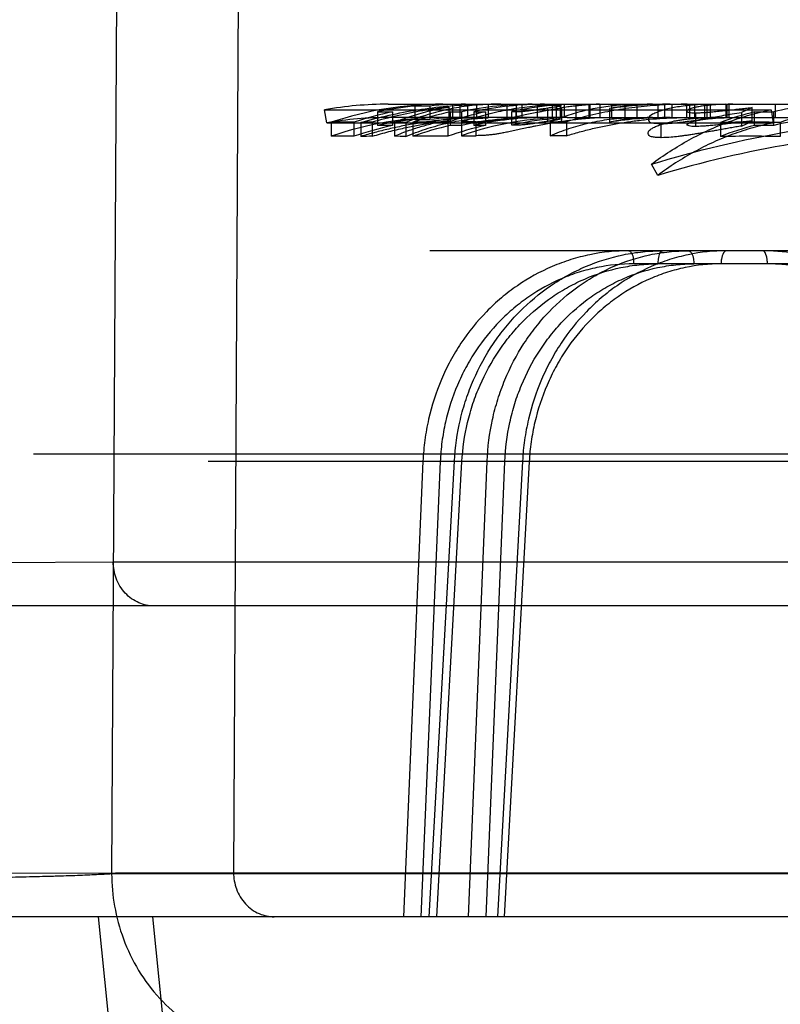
# Model space of a CAD drawing. Header units: millimetres. Extents: x 0 to 297, y 0 to 210.
# Tile 281 of 446: x 140.536 to 140.69, y 161.188 to 161.387. Entities that reach past the tile are written whole.
import ezdxf

# ---------------------------------------------------------------- set-up
doc = ezdxf.new("R2010")
doc.units = ezdxf.units.MM
doc.header["$LTSCALE"] = 16.335
doc.layers.add('INTFCLR_144815', color=7, linetype='CONTINUOUS')

msp = doc.modelspace()

# ---------------------------------------------------------------- linework, layer by layer
at = {"layer": 'INTFCLR_144815', "color": 9, "linetype": 'Continuous'}
for p, q in [((140.5588750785, 161.9152143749), (140.5549124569, 161.2142743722)), ((140.5832517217, 161.9152143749), (140.5796158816, 161.2145099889)), ((140.610952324, 161.3702885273), (140.7754535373, 161.3702885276)), ((140.6450714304, 161.3673297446), (140.6450714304, 161.3700391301)), ((140.6368114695, 161.3688117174), (140.6368114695, 161.3660551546)), ((140.6220186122, 161.3675885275), (140.610952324, 161.3675885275)), ((140.6307425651, 161.3675885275), (140.6266612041, 161.3675885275)), ((140.628783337, 161.3639152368), (140.628783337, 161.3667547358)), ((140.6401770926, 161.3675885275), (140.6338047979, 161.3675885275)), ((140.6472512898, 161.3675885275), (140.64264182, 161.3675885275)), ((140.649151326, 161.3675885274), (141.0199886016, 161.3675885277)), ((140.9673665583, 161.3405885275), (140.6193926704, 161.3405885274)), ((140.7055571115, 161.337935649), (140.6607110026, 161.337935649)), ((141.0491870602, 161.2993567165), (140.5390509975, 161.2993567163)), ((140.5744543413, 161.2979436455), (140.9893868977, 161.2979436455)), ((140.6180181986, 161.2979436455), (140.6140633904, 161.2055885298)), ((140.6215140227, 161.2978494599), (140.6175610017, 161.2055885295)), ((140.6215140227, 161.2978494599), (140.6180181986, 161.2979436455)), ((140.6192544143, 161.2055885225), (140.6243720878, 161.2979436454)), ((140.6207984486, 161.2055885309), (140.6259085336, 161.2978494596)), ((140.6259085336, 161.2978494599), (140.6241924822, 161.2979473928)), ((140.6259085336, 161.2978494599), (140.6241924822, 161.2979473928)), ((140.6272343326, 161.2055885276), (140.6310169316, 161.2979436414)), ((140.6308119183, 161.205588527), (140.6345932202, 161.2978494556)), ((140.6310169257, 161.2979436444), (140.6345932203, 161.2978494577)), ((140.6381899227, 161.2979436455), (140.6330947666, 161.2055885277)), ((140.639542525, 161.2978494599), (140.634455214, 161.2055885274)), ((140.639542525, 161.2978494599), (140.6380146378, 161.2979516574)), ((140.639542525, 161.2978494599), (140.6380146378, 161.2979516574)), ((140.5141158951, 161.277274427), (140.5552398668, 161.2775099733)), ((140.5552398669, 161.2775099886), (141.5214655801, 161.2775099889)), ((141.5186275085, 161.2685885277), (140.5034155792, 161.2685885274)), ((140.5796158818, 161.2145099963), (140.5137429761, 161.2142744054)), ((141.8680634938, 161.2142743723), (140.554912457, 161.2142743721)), ((140.5796158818, 161.2145099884), (141.8459102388, 161.2145099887)), ((141.8672649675, 161.205588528), (140.4486734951, 161.2055885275)), ((140.5521776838, 161.2055885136), (140.5541738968, 161.186180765)), ((140.565239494, 161.186180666), (140.5632323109, 161.2055885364))]:
    msp.add_line(p, q, dxfattribs=at)
at = {"layer": 'INTFCLR_144815', "color": 6, "linetype": 'Continuous'}
for p, q in [((140.6163739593, 161.3699303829), (140.6163739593, 161.3672168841)), ((140.6193791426, 161.3699281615), (140.6163739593, 161.3699281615)), ((140.6193791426, 161.3699281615), (140.6193791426, 161.3672145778)), ((140.6240242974, 161.3702885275), (140.6240242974, 161.3675885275)), ((140.625551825, 161.3675885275), (140.625551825, 161.3702885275)), ((140.6270294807, 161.3702885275), (140.6270294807, 161.3675885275)), ((140.6289001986, 161.370253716), (140.6301281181, 161.3702846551)), ((140.6289001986, 161.36755241), (140.6289001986, 161.370253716)), ((140.6312013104, 161.3702535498), (140.6312013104, 161.3675522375)), ((140.6350318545, 161.3702885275), (140.6350318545, 161.3675885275)), ((140.6368682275, 161.3702885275), (140.6368682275, 161.3675885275)), ((140.6380370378, 161.3702885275), (140.6380370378, 161.3675885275)), ((140.641256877, 161.3675885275), (140.641256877, 161.3702885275)), ((140.6450714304, 161.3700391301), (140.6442042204, 161.3700387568)), ((140.6442042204, 161.3700387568), (140.6442042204, 161.3673293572)), ((140.6458591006, 161.3675885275), (140.6458591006, 161.3702885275)), ((140.646665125, 161.3675885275), (140.646665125, 161.3702885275)), ((140.6489748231, 161.3702885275), (140.6489748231, 161.3675885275)), ((140.6516055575, 161.3702885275), (140.6516055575, 161.3675885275)), ((140.6518631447, 161.3702885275), (140.6518631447, 161.3675885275)), ((140.6538894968, 161.3702885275), (140.6538894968, 161.3675885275)), ((140.6562044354, 161.3702885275), (140.6562044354, 161.3675885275)), ((140.6588987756, 161.3702885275), (140.6588987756, 161.3675885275)), ((140.6613630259, 161.3702885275), (140.6613630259, 161.3675885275)), ((140.6657041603, 161.3675885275), (140.6657041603, 161.3702885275)), ((140.6669826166, 161.3702885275), (140.6669826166, 161.3675885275)), ((140.6684861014, 161.3675885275), (140.6684861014, 161.3702885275)), ((140.6715247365, 161.3675885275), (140.6715247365, 161.3702885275)), ((140.6720236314, 161.3702885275), (140.6720236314, 161.3675885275)), ((140.6730359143, 161.3702885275), (140.6730359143, 161.3675885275)), ((140.6750631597, 161.3702885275), (140.6750631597, 161.3675885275)), ((140.6755922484, 161.3702661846), (140.6767226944, 161.37028635)), ((140.6755922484, 161.3675653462), (140.6755922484, 161.3702661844)), ((140.676307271, 161.3675885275), (140.676307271, 161.3702885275)), ((140.6793787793, 161.3702715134), (140.6793787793, 161.3675708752)), ((140.6796902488, 161.3675885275), (140.6796902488, 161.3702885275)), ((140.6808251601, 161.3702885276), (140.679891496, 161.3702814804)), ((140.6799907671, 161.3702885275), (140.6799907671, 161.3675885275)), ((140.6893755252, 161.3702885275), (140.6893755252, 161.3675885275)), ((140.598551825, 161.3665126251), (140.5980868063, 161.3691722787)), ((140.5980868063, 161.3691722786), (140.6885819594, 161.3691722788)), ((140.6088094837, 161.3687580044), (140.6088094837, 161.3659993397)), ((140.6088094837, 161.3687580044), (140.611814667, 161.3687580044)), ((140.611814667, 161.3687377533), (140.611814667, 161.365978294)), ((140.6232590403, 161.3697102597), (140.6232590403, 161.3669883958)), ((140.6236179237, 161.3687633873), (140.6258761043, 161.3687633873)), ((140.6236179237, 161.3659942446), (140.6236179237, 161.3687531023)), ((140.6258761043, 161.3660049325), (140.6258761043, 161.3687633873)), ((140.6283403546, 161.3687615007), (140.6283403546, 161.3660029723)), ((140.6283403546, 161.3687615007), (140.6306586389, 161.3687615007)), ((140.6306586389, 161.3687491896), (140.6306586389, 161.3659901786)), ((140.6360472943, 161.3688096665), (140.6368114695, 161.3688117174)), ((140.6360472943, 161.3660530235), (140.6360472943, 161.3688096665)), ((140.6433112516, 161.3668226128), (140.6433112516, 161.369550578)), ((140.6460846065, 161.369548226), (140.6460846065, 161.3668201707)), ((140.6558462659, 161.3694088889), (140.6558462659, 161.3666754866)), ((140.6732567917, 161.3685564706), (140.6732567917, 161.3657898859)), ((140.6847537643, 161.3696121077), (140.6825728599, 161.3686373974)), ((140.6825728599, 161.3686373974), (140.6825728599, 161.3658739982)), ((140.6847537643, 161.3668864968), (140.6847537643, 161.3696121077)), ((140.6852229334, 161.368742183), (140.6891039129, 161.368742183)), ((140.6852229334, 161.3659706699), (140.6852229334, 161.3687304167)), ((140.6885819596, 161.3691722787), (140.6889846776, 161.3665126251)), ((140.6891039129, 161.3659828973), (140.6891039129, 161.368742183)), ((140.598551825, 161.3665126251), (140.6889846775, 161.3665126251)), ((140.5994161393, 161.3666420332), (140.5994161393, 161.3637978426)), ((140.6040183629, 161.3666291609), (140.6040183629, 161.3637844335)), ((140.6054425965, 161.3665906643), (140.6054425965, 161.3637443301)), ((140.607735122, 161.3666453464), (140.607735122, 161.3638012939)), ((140.611814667, 161.3659993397), (140.6088094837, 161.3659993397)), ((140.6122514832, 161.366640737), (140.6122514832, 161.3637964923)), ((140.6145440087, 161.3665769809), (140.6145440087, 161.3637300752)), ((140.6159847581, 161.3666379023), (140.6159847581, 161.3637935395)), ((140.6163739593, 161.3672145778), (140.6193791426, 161.3672145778)), ((140.6266612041, 161.3675885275), (140.6220186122, 161.3675885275)), ((140.6230254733, 161.3666317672), (140.6230254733, 161.363787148)), ((140.6258761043, 161.3660049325), (140.6236179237, 161.3660049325)), ((140.628783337, 161.3667547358), (140.6258382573, 161.3667241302)), ((140.6258382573, 161.3667241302), (140.6258382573, 161.3638833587)), ((140.6306586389, 161.3660029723), (140.6283403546, 161.3660029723)), ((140.6307425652, 161.3675885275), (140.6295132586, 161.3675724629)), ((140.6338047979, 161.3675885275), (140.6307425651, 161.3675885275)), ((140.64264182, 161.3675885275), (140.6401770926, 161.3675885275)), ((140.6438169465, 161.3667435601), (140.6471054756, 161.3667435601)), ((140.6438169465, 161.3667404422), (140.6438169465, 161.363900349)), ((140.6442042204, 161.3673293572), (140.6450714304, 161.3673297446)), ((140.6471054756, 161.3667435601), (140.6471054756, 161.3639035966)), ((140.6472512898, 161.3675885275), (140.649151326, 161.3675885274)), ((140.6663191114, 161.3635075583), (140.6663191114, 161.3663634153)), ((140.6772394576, 161.3675885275), (140.676179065, 161.3675789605)), ((140.6783367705, 161.3665969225), (140.6783367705, 161.3637508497)), ((140.6793787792, 161.3675708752), (140.6803684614, 161.3675867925)), ((140.6825728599, 161.3658739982), (140.6847537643, 161.3668864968)), ((140.6891039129, 161.3659828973), (140.6852229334, 161.3659828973)), ((140.6904347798, 161.3666020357), (140.6904347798, 161.3637561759)), ((140.6258382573, 161.3638833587), (140.628783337, 161.3639152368)), ((140.6471054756, 161.3639035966), (140.6438169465, 161.3639035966)), ((140.6656019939, 161.3558512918), (140.6643224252, 161.3581111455))]:
    msp.add_line(p, q, dxfattribs=at)
for centre, radius, start, end in [((140.610952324, 161.2955885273), 0.0747, 90.00000000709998, 99.9174520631), ((140.6220259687, 161.2983766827), 0.0719119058, 90.00586124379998, 108.3251317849), ((140.623547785, 161.2983795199), 0.07190960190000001, 95.7254500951, 101.8269211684), ((140.6266616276, 161.2984772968), 0.0718112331, 90.00033779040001, 95.8204568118), ((140.6401806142, 161.3021659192), 0.0681225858, 90.0029620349, 102.1212752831), ((140.6426500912, 161.3021200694), 0.068168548, 90.0069521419, 102.1174918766), ((140.6338051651, 161.2733522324), 0.0969362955, 90.00021712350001, 91.53923595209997), ((140.6499641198, 161.3041327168), 0.0661572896, 94.99470961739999, 102.1434321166), ((140.6680950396, 161.2845601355), 0.0857284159, 89.9946966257, 98.2144748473), ((140.6645695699, 161.3266007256), 0.0436879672, 90.018778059, 101.5178439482), ((140.7020700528, 161.314889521), 0.05539892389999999, 90.01207877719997, 103.5355706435), ((140.6267142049, 161.2981813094), 0.0721124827, 101.9240725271, 108.3444157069), ((140.6381045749, 161.3016451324), 0.0686537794, 102.1815604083, 108.7956335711), ((140.6451802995, 161.3015832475), 0.0687178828, 102.1998940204, 108.8082907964), ((140.6986202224, 161.3133115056), 0.0570152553, 103.5902750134, 110.8396632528), ((140.7107573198, 161.3131425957), 0.0571919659, 103.5878046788, 110.8142387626), ((140.610952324, 161.2955885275), 0.07200000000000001, 89.9999999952, 99.917452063), ((140.601486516, 161.284109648), 0.0825583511, 88.24261386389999, 91.43699918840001), ((140.622031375, 161.2982389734), 0.0693498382, 90.0105443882, 109.0324238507), ((140.6267103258, 161.2980943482), 0.06949899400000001, 102.3761709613, 109.0569442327), ((140.6096945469, 161.236406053), 0.1302540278, 90.86193885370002, 91.87066844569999), ((140.6235461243, 161.2982863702), 0.0693026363, 95.94020500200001, 102.2772148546), ((140.609785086, 161.2366978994), 0.1299662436, 87.90155381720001, 88.9126204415), ((140.6381300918, 161.301321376), 0.0662811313, 102.6473009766, 109.518562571), ((140.6193403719, 161.1774977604), 0.1891699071, 88.8837859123, 91.01640158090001), ((140.6266613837, 161.2983768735), 0.0692116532, 90.00014860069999, 96.0396676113), ((140.6451718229, 161.3013797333), 0.0662203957, 102.6599842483, 109.5381089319), ((140.6472904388, 161.3036551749), 0.0639342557, 90.0350845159, 109.6049724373), ((140.6401859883, 161.3018746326), 0.0657139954, 90.00775627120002, 102.5775098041), ((140.6426456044, 161.3019199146), 0.0656685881, 90.0033020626, 102.5821819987), ((140.6338035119, 161.2742682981), 0.0933202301, 89.99921051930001, 91.5978796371), ((140.6374930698, 160.9846306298), 0.3814251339, 90.10238665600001, 90.2171777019), ((140.6499585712, 161.3038520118), 0.0637376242, 95.17982136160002, 102.6067581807), ((140.6680867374, 161.2850750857), 0.0825133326, 89.9887250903, 98.53104809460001), ((140.664561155, 161.3255468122), 0.0420416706, 90.0080452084, 101.9636337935), ((140.6987052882, 161.3123586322), 0.0552814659, 104.1160248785, 111.6201397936), ((140.6846189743, 160.8146068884), 0.5520257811, 89.3963555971, 90.6520556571), ((140.7020879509, 161.3140325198), 0.0535563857, 90.031642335, 104.0304306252), ((140.6014866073, 161.284600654), 0.0792242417, 88.16869680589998, 91.49755394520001), ((140.6097018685, 161.2384812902), 0.1253354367, 90.8991144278, 91.9474565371), ((140.6097952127, 161.2394069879), 0.1244137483, 87.81252409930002, 88.8687498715), ((140.6193404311, 161.1823045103), 0.1815200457, 88.8367572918, 91.05925957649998), ((140.684618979, 160.8338295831), 0.529958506, 89.37121958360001, 90.67920877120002)]:
    msp.add_arc(centre, radius, start, end, dxfattribs=at)
for points, knots in [([(140.6054425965, 161.3665906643), (140.6073220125, 161.3671422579), (140.6111385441, 161.3681268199), (140.6169584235, 161.369230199), (140.6228931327, 161.3699635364), (140.6268858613, 161.3701991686), (140.6289001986, 161.370253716)], [0, 0, 0, 0, 0.2468535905, 0.4963282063, 0.7460399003, 1, 1, 1, 1]), ([(140.6312013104, 161.3702535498), (140.6297666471, 161.3701986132), (140.6268984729, 161.3699586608), (140.6226603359, 161.3692135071), (140.618524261, 161.3680975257), (140.6158526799, 161.367119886), (140.6145440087, 161.3665769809)], [0, 0, 0, 0, 0.2512492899, 0.5028732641, 0.7520580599, 1, 1, 1, 1]), ([(140.6258382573, 161.3667241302), (140.6272439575, 161.367203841), (140.6300390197, 161.3680552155), (140.6342906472, 161.3690506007), (140.6385619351, 161.3697613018), (140.6428915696, 161.3701922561), (140.6457960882, 161.3702885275), (140.6472512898, 161.3702885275)], [0, 0, 0, 0, 0.2043804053, 0.4016983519, 0.600459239, 0.7997611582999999, 1, 1, 1, 1]), ([(140.6433112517, 161.3695505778), (140.6437203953, 161.3696134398), (140.6444552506, 161.3697177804), (140.6452067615, 161.3698291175), (140.6465816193, 161.3700217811), (140.6454019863, 161.3700391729), (140.6450714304, 161.3700391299)], [0, 0, 0, 0, 0.3288987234, 0.54707477, 0.7373576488, 1, 1, 1, 1]), ([(140.6433112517, 161.3695505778), (140.6437203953, 161.3696134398), (140.6444552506, 161.3697177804), (140.6452067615, 161.3698291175), (140.6465816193, 161.3700217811), (140.6454019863, 161.3700391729), (140.6450714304, 161.3700391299)], [0, 0, 0, 0, 0.3288987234, 0.54707477, 0.7373576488, 1, 1, 1, 1]), ([(140.6438169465, 161.3667404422), (140.6449421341, 161.3672111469), (140.6472205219, 161.368063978), (140.6507022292, 161.3690623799), (140.6541922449, 161.3697684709), (140.6577049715, 161.3701934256), (140.6600525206, 161.3702885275), (140.6612407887, 161.3702885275)], [0, 0, 0, 0, 0.2044789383, 0.4073700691, 0.6066229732, 0.8007866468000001, 1, 1, 1, 1]), ([(140.6537656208, 161.3702885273), (140.6534644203, 161.3702885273), (140.6527742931, 161.3702593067), (140.6515869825, 161.3701871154), (140.6504181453, 161.3700866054), (140.6493267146, 161.3699734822), (140.6483770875, 161.3698643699), (140.6472865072, 161.3697231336), (140.6465081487, 161.3696124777), (140.6460846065, 161.3695482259)], [0, 0, 0, 0, 0.1170250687, 0.2682369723, 0.4621864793, 0.5727501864, 0.6945594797, 0.8335589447, 1, 1, 1, 1]), ([(140.6715773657, 161.3702885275), (140.6699074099, 161.3702885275), (140.6665746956, 161.3701930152), (140.6616029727, 161.3697608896), (140.6566876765, 161.369046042), (140.6518472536, 161.3680536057), (140.6486735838, 161.3672067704), (140.6471054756, 161.366739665)], [0, 0, 0, 0, 0.2019209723, 0.4028713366, 0.6030969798, 0.8021605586, 1, 1, 1, 1]), ([(140.6755922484, 161.3702661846), (140.674956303, 161.3702484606), (140.6737490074, 161.3701952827), (140.6719922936, 161.3700533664), (140.6703994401, 161.3698629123), (140.668961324, 161.369626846), (140.6676989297, 161.3693613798), (140.6665914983, 161.3690600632), (140.6656257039, 161.3687487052), (140.6647217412, 161.3683115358), (140.6636871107, 161.3679315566), (140.6636722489, 161.3665589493), (140.6650518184, 161.3664406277), (140.6658206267, 161.3663730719), (140.6663191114, 161.3663634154)], [0, 0, 0, 0, 0.1219486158, 0.2315847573, 0.3377699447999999, 0.42933413, 0.5109193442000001, 0.5847423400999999, 0.6498089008, 0.7035693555, 0.7818904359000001, 0.837555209, 0.9044299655, 1, 1, 1, 1]), ([(140.6643224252, 161.3581111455), (140.6734024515, 161.3609544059), (140.6917516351, 161.3652222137), (140.7197091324, 161.3686102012), (140.7475910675, 161.370092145), (140.7661745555, 161.3702808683), (140.7754535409, 161.3702885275)], [0, 0, 0, 0, 0.2535733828, 0.5032635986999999, 0.7518024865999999, 1, 1, 1, 1]), ([(140.6793787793, 161.3702715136), (140.6789291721, 161.3702605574), (140.678055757, 161.3702293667), (140.6767964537, 161.3701495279), (140.6756589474, 161.370044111), (140.67464261, 161.3699125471), (140.6737775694, 161.3697714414), (140.6729072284, 161.3695726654), (140.6722530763, 161.369410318), (140.6711407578, 161.3688490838), (140.6724379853, 161.3685161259), (140.6729123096, 161.3685619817), (140.6732567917, 161.3685564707)], [0, 0, 0, 0, 0.1362223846, 0.2647053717, 0.3820581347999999, 0.4824667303, 0.5741465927, 0.6503105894, 0.7431930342, 0.8172711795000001, 0.8956461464, 1, 1, 1, 1]), ([(140.6232590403, 161.3697102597), (140.6214968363, 161.3695155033), (140.6179884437, 161.3690276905), (140.6128057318, 161.368004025), (140.6094071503, 161.3671282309), (140.607735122, 161.3666453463)], [0, 0, 0, 0, 0.3357673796, 0.6704013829, 1, 1, 1, 1]), ([(140.6122514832, 161.366640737), (140.6134304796, 161.3671217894), (140.6158198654, 161.3679928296), (140.6194990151, 161.3690215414), (140.6219977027, 161.3695134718), (140.6232590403, 161.3697102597)], [0, 0, 0, 0, 0.3336166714, 0.6655352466, 1, 1, 1, 1]), ([(140.628783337, 161.3667547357), (140.6291564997, 161.3667584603), (140.6298769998, 161.3667697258), (140.6309097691, 161.3668319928), (140.6318536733, 161.3669185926), (140.6327286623, 161.3670275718), (140.6335956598, 161.3671654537), (140.6345187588, 161.3673341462), (140.635513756, 161.367528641), (140.636539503, 161.3677393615), (140.6376173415, 161.3679623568), (140.6387893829, 161.3682065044), (140.6400921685, 161.3684712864), (140.6412493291, 161.368700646), (140.6422069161, 161.3688841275), (140.6429420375, 161.3690208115), (140.6436818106, 161.3691537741), (140.644442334, 161.3692855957), (140.6452451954, 161.3694185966), (140.6457974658, 161.3695051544), (140.6460846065, 161.3695482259)], [0, 0, 0, 0, 0.0637892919, 0.1231448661, 0.1768068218, 0.2257901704, 0.273835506, 0.3268473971, 0.386185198, 0.4471298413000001, 0.5058425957, 0.5743262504, 0.6517714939, 0.7330847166, 0.7759705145, 0.8184324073, 0.8608946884, 0.9044482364, 0.9503688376, 1, 1, 1, 1]), ([(140.6368114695, 161.3688117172), (140.6370759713, 161.3688139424), (140.6376501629, 161.36881907), (140.6385236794, 161.3688690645), (140.6393898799, 161.3689701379), (140.6402511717, 161.3690885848), (140.6411297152, 161.3692190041), (140.6421646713, 161.3693751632), (140.6428953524, 161.3694886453), (140.6433112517, 161.3695505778)], [0, 0, 0, 0, 0.1211685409, 0.2630132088, 0.4005322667, 0.5205339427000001, 0.6612767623, 0.8073820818, 1, 1, 1, 1]), ([(140.6643224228, 161.3581111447), (140.6655402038, 161.3590305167), (140.668026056, 161.3607741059), (140.6719179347, 161.3631001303), (140.6759346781, 161.3651155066), (140.6800592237, 161.3668142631), (140.6842754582, 161.3681875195), (140.6871405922, 161.3688812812), (140.6885819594, 161.3691722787)], [0, 0, 0, 0, 0.170292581, 0.3385298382, 0.5055802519, 0.6713829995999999, 0.835891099, 1, 1, 1, 1]), ([(140.6663191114, 161.3663634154), (140.6667327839, 161.3663675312), (140.6675853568, 161.3663884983), (140.668937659, 161.3665005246), (140.6703958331, 161.3666677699), (140.672001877, 161.3668881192), (140.6737220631, 161.3671530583), (140.6755042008, 161.3674438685), (140.677274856, 161.3677424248), (140.6789976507, 161.3680395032), (140.6807606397, 161.3683393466), (140.6819504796, 161.3685379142), (140.6825728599, 161.3686373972)], [0, 0, 0, 0, 0.0755558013, 0.1556862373, 0.2477301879, 0.3436001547, 0.4517372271, 0.5655971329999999, 0.6733879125, 0.7796888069, 0.8848871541, 1, 1, 1, 1]), ([(140.6732567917, 161.3685564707), (140.6735083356, 161.3685596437), (140.6740316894, 161.3685663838), (140.6749004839, 161.3686093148), (140.6759021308, 161.3686820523), (140.677079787, 161.3687881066), (140.6783703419, 161.3689205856), (140.6797390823, 161.3690701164), (140.6810987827, 161.3692225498), (140.6824092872, 161.3693667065), (140.683619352, 161.3694973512), (140.6843911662, 161.3695764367), (140.6847537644, 161.3696121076)], [0, 0, 0, 0, 0.0653451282, 0.1359387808, 0.2259090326, 0.326200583, 0.4430670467, 0.5628946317, 0.6838529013, 0.7984691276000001, 0.9053584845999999, 1, 1, 1, 1]), ([(140.6289001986, 161.36755241), (140.6278854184, 161.3675238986), (140.6258618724, 161.3674332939), (140.6228413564, 161.3671966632), (140.6198477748, 161.366860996), (140.6168860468, 161.36642793), (140.6139607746, 161.3658993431), (140.6110762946, 161.3652773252), (140.6082367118, 161.3645641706), (140.6063681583, 161.3640273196), (140.6054425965, 161.3637443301)], [0, 0, 0, 0, 0.1277755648, 0.2548923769, 0.3812739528, 0.5068516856, 0.6315633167, 0.7553553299, 0.8781807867, 1, 1, 1, 1]), ([(140.607735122, 161.3638012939), (140.6088594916, 161.3641395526), (140.6110129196, 161.364740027), (140.614118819, 161.3654798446), (140.6170681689, 161.3660769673), (140.6200804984, 161.3665853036), (140.622159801, 161.3668622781), (140.6232590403, 161.3669883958)], [0, 0, 0, 0, 0.2219874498, 0.4225263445, 0.6035161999, 0.7908117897, 1, 1, 1, 1]), ([(140.6232590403, 161.3669883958), (140.6222964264, 161.3668324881), (140.6204868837, 161.3664808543), (140.6177984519, 161.3657923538), (140.6150770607, 161.3649277), (140.6132225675, 161.364209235), (140.6122514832, 161.3637964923)], [0, 0, 0, 0, 0.2546734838, 0.4810436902, 0.7244331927, 1, 1, 1, 1]), ([(140.6145440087, 161.3637300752), (140.6151983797, 161.3640128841), (140.6165199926, 161.3645498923), (140.6185369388, 161.3652662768), (140.6205859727, 161.3658911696), (140.6226641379, 161.3664222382), (140.624768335, 161.3668573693), (140.6268952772, 161.3671946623), (140.6290414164, 161.3674324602), (140.6304802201, 161.3675235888), (140.6312013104, 161.3675522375)], [0, 0, 0, 0, 0.1244380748, 0.2489212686, 0.3735057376, 0.498249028, 0.6232103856, 0.7484501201, 0.8740275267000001, 1, 1, 1, 1]), ([(140.6460846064, 161.3668201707), (140.6457923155, 161.3667746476), (140.6452334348, 161.3666836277), (140.6444278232, 161.366544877), (140.6434501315, 161.3663687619), (140.6422728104, 161.3661451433), (140.6411000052, 161.3659094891), (140.6401464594, 161.3657119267), (140.6392245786, 161.3655178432), (140.6381462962, 161.3652878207), (140.6369084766, 161.3650191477), (140.6357567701, 161.3647717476), (140.6347036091, 161.3645554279), (140.6337843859, 161.3643776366), (140.6329551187, 161.364234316), (140.6321423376, 161.3641213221), (140.6312856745, 161.3640276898), (140.6301578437, 161.3639423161), (140.6293126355, 161.3639207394), (140.628783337, 161.3639152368)], [0, 0, 0, 0, 0.0505072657, 0.0966776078, 0.1395736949, 0.2201232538, 0.3012817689, 0.3438173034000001, 0.3863886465, 0.4621335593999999, 0.5320646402, 0.6026547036, 0.6632600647, 0.7156314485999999, 0.7625069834, 0.8069287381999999, 0.8557169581, 0.9096229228, 1, 1, 1, 1]), ([(140.6433112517, 161.3668226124), (140.6429817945, 161.3667716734), (140.6423447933, 161.366669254), (140.6413974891, 161.3665200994), (140.6405107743, 161.3663822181), (140.6396252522, 161.3662520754), (140.6387508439, 161.3661382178), (140.6377994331, 161.3660652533), (140.6371551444, 161.3660581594), (140.6368114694, 161.3660551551)], [0, 0, 0, 0, 0.1526230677, 0.2953724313, 0.4390357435, 0.5634488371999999, 0.7051378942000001, 0.8426539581, 1, 1, 1, 1]), ([(140.6450714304, 161.367329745), (140.6453365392, 161.3673297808), (140.6463486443, 161.3673824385), (140.6448510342, 161.3670198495), (140.6441946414, 161.3669675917), (140.6435646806, 161.3668630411), (140.6433112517, 161.3668226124)], [0, 0, 0, 0, 0.2337638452, 0.4721483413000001, 0.7737095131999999, 1, 1, 1, 1]), ([(140.6450714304, 161.367329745), (140.6453365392, 161.3673297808), (140.6463486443, 161.3673824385), (140.6448510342, 161.3670198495), (140.6441946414, 161.3669675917), (140.6435646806, 161.3668630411), (140.6433112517, 161.3668226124)], [0, 0, 0, 0, 0.2337638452, 0.4721483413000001, 0.7737095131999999, 1, 1, 1, 1]), ([(140.6438169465, 161.363900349), (140.6444317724, 161.3641682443), (140.6456706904, 161.3646768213), (140.6475576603, 161.3653553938), (140.649466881, 161.3659470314), (140.6513958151, 161.3664502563), (140.6533418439, 161.3668638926), (140.6553022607, 161.3671868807), (140.6572743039, 161.3674183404), (140.6592550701, 161.3675575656), (140.6605787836, 161.3675885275), (140.6612407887, 161.3675885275)], [0, 0, 0, 0, 0.1121796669, 0.2239292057, 0.3353131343, 0.44640052, 0.5572635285, 0.6679773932, 0.7786192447, 0.8892672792, 1, 1, 1, 1]), ([(140.6460846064, 161.3668201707), (140.6465235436, 161.3668893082), (140.6473291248, 161.3670079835), (140.6484560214, 161.3671585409), (140.6494317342, 161.3672735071), (140.6503038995, 161.3673659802), (140.6512864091, 161.3674566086), (140.6524312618, 161.367539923), (140.6533142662, 161.3675885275), (140.6537656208, 161.3675885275)], [0, 0, 0, 0, 0.1725738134, 0.3162263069, 0.4415337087, 0.5541236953, 0.6568480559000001, 0.8247053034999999, 1, 1, 1, 1]), ([(140.6471054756, 161.3638995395), (140.6479726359, 161.364168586), (140.6497194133, 161.364679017), (140.6523688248, 161.3653571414), (140.6550493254, 161.365948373), (140.6577573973, 161.3664512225), (140.660489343, 161.3668645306), (140.6632413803, 161.3671872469), (140.6660096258, 161.3674185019), (140.6687900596, 161.3675575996), (140.6706477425, 161.3675885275), (140.6715773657, 161.3675885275)], [0, 0, 0, 0, 0.1096509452, 0.2197304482, 0.330222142, 0.4410909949, 0.5523103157, 0.6638488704, 0.7756673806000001, 0.8877302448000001, 1, 1, 1, 1]), ([(140.6663191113, 161.3635075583), (140.6659792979, 161.3635144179), (140.6653827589, 161.3635193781), (140.6645671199, 161.3636556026), (140.6637144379, 161.3638154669), (140.663569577, 161.3648208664), (140.6642791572, 161.3652785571), (140.6649493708, 161.365688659), (140.6657829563, 161.3660379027), (140.6667845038, 161.3663772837), (140.6679809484, 161.3666941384), (140.6690878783, 161.3669222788), (140.6700691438, 161.367088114), (140.6708816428, 161.3672055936), (140.671743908, 161.367309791), (140.6726418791, 161.3673990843), (140.6735768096, 161.3674721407), (140.6745642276, 161.3675292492), (140.6752423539, 161.3675552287), (140.6755922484, 161.3675653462)], [0, 0, 0, 0, 0.0646385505, 0.1116694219, 0.1621307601, 0.2110970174, 0.2616429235, 0.3086224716, 0.363931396, 0.4318575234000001, 0.510102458, 0.5989836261, 0.646747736, 0.6993443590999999, 0.7550964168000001, 0.8119115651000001, 0.8709495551, 0.9334295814, 1, 1, 1, 1]), ([(140.6889846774, 161.3665126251), (140.6875939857, 161.3662318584), (140.6848302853, 161.3655625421), (140.680764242, 161.3642377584), (140.6767882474, 161.3625996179), (140.6729175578, 161.3606569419), (140.6691686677, 161.3584158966), (140.6667745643, 161.3567365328), (140.6656019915, 161.3558512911)], [0, 0, 0, 0, 0.1642768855, 0.3288722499, 0.4947033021, 0.6617291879, 0.8298803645, 1, 1, 1, 1]), ([(140.7754535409, 161.3675885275), (140.7662470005, 161.3675806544), (140.7478329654, 161.3674004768), (140.7202408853, 161.3659736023), (140.6926469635, 161.3627132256), (140.6745494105, 161.3585950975), (140.6656019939, 161.3558512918)], [0, 0, 0, 0, 0.2492321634, 0.4981653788, 0.7475520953, 1, 1, 1, 1]), ([(140.6732567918, 161.3657898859), (140.6729139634, 161.3657955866), (140.6724259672, 161.3657515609), (140.6710986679, 161.3661056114), (140.6725628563, 161.3668118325), (140.6734073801, 161.366968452), (140.6745520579, 161.3671889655), (140.6755682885, 161.3673232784), (140.6767288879, 161.3674394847), (140.6780119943, 161.3675251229), (140.6789109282, 161.3675590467), (140.6793787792, 161.3675708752)], [0, 0, 0, 0, 0.1036456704, 0.1822983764, 0.2719683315, 0.4150044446, 0.5070917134, 0.6109935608, 0.7281969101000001, 0.8585311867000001, 1, 1, 1, 1]), ([(140.6847537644, 161.3668864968), (140.6843650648, 161.3668467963), (140.6835384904, 161.3667585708), (140.6822416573, 161.3666127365), (140.6808218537, 161.3664499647), (140.6793224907, 161.3662752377), (140.6778535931, 161.3661116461), (140.6765425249, 161.3659774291), (140.6754691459, 161.365886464), (140.6744034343, 161.3658124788), (140.6736899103, 161.3657955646), (140.6732567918, 161.3657898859)], [0, 0, 0, 0, 0.101456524, 0.2158487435, 0.3388633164, 0.472543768, 0.6078136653, 0.7226412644, 0.8147460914, 0.8875248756, 1, 1, 1, 1]), ([(140.6825728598, 161.3658739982), (140.6821910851, 161.365810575), (140.6814343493, 161.3656810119), (140.6803044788, 161.3654839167), (140.6791892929, 161.3652858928), (140.678104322, 161.3650919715), (140.6770592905, 161.3649060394), (140.6760384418, 161.3647262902), (140.6750203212, 161.3645505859), (140.6740102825, 161.3643800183), (140.673038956, 161.3642198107), (140.6721238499, 161.3640760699), (140.6712662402, 161.3639493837), (140.6704671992, 161.3638380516), (140.6694968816, 161.3637161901), (140.6681245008, 161.3635657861), (140.666991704, 161.3635145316), (140.6663191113, 161.3635075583)], [0, 0, 0, 0, 0.070622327, 0.140099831, 0.2092960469, 0.2773083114, 0.3412265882, 0.4029916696, 0.4664617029, 0.5297625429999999, 0.5899162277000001, 0.6461065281, 0.6987991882, 0.7481127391, 0.7933225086, 0.8772564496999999, 1, 1, 1, 1]), ([(140.7290750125, 161.2979436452), (140.7290054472, 161.2992183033), (140.7287643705, 161.3017694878), (140.7280984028, 161.3055574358), (140.727130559, 161.3092793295), (140.7258731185, 161.3128895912), (140.7243420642, 161.316356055), (140.722550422, 161.3196607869), (140.7205062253, 161.3227922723), (140.7182210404, 161.3257316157), (140.7157186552, 161.3284487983), (140.7130216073, 161.3309238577), (140.7101477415, 161.3331445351), (140.7071084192, 161.3351022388), (140.7039269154, 161.3367807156), (140.7006377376, 161.3381633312), (140.6972688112, 161.3392429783), (140.6938447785, 161.3400160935), (140.6903688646, 161.3404838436), (140.6880338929, 161.3405885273), (140.6868617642, 161.3405885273)], [0, 0, 0, 0, 0.05791937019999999, 0.1161225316, 0.174323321, 0.2322124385, 0.2893886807, 0.346073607, 0.4025847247, 0.4588722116, 0.5148048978, 0.5699870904, 0.6247636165, 0.6793905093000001, 0.7338139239, 0.7877635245, 0.8410664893, 0.8941198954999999, 0.9468186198, 1, 1, 1, 1])]:
    msp.add_open_spline(points, degree=3, knots=knots, dxfattribs=at)
at = {"layer": 'INTFCLR_144815', "color": 9, "linetype": 'Continuous'}
for points, knots in [([(140.6597435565, 161.3405885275), (140.6570915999, 161.3405885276), (140.6530956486, 161.3401807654), (140.6485874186, 161.3390121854), (140.6460566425, 161.3381482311), (140.6423189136, 161.3366580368), (140.6381619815, 161.3343611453), (140.6344005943, 161.3314937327), (140.6323545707, 161.3296851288), (140.6294058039, 161.3268138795), (140.6267941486, 161.3235779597), (140.6245810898, 161.3200745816), (140.6231976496, 161.3176411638), (140.6210689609, 161.3132094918), (140.6195509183, 161.3084914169), (140.6187095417, 161.304336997), (140.6182682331, 161.3015122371), (140.6180799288, 161.2993725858), (140.6180181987, 161.2979436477)], [0, 0, 0, 0, 0.1208487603, 0.1814012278, 0.2119727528, 0.2426478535, 0.3647394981, 0.4266498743, 0.4579277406, 0.4891221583, 0.6141842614, 0.6459561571, 0.6779465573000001, 0.7416857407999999, 0.8697526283, 0.9022892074, 0.9348230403, 1, 1, 1, 1]), ([(140.6243720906, 161.2979436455), (140.6245280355, 161.3007769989), (140.6251391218, 161.30501387), (140.6264952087, 161.3097916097), (140.6274503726, 161.3124612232), (140.6290474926, 161.316361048), (140.6314147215, 161.3206852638), (140.6343304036, 161.3246090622), (140.6361417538, 161.3267199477), (140.638963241, 161.3297113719), (140.6421280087, 161.3323633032), (140.6455561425, 161.3345896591), (140.6478992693, 161.3359532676), (140.6521244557, 161.3380130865), (140.656629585, 161.3394322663), (140.6605737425, 161.3401442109), (140.6632308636, 161.3404855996), (140.6652394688, 161.3405885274), (140.6665766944, 161.3405885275)], [0, 0, 0, 0, 0.1288439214, 0.1930359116, 0.2252903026, 0.257529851, 0.3843669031, 0.4475979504, 0.4792451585, 0.5106052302, 0.6343011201, 0.6652311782, 0.6961862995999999, 0.7573363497, 0.8784045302, 0.9088857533, 0.9392828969, 1, 1, 1, 1]), ([(140.6310169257, 161.2979436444), (140.6311340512, 161.3007729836), (140.6316778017, 161.3050053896), (140.632947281, 161.3097893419), (140.6338497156, 161.3124602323), (140.635362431, 161.3163536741), (140.6376231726, 161.3206763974), (140.6404338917, 161.3246070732), (140.6421823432, 161.3267191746), (140.6449040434, 161.3297064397), (140.6479702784, 161.3323601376), (140.6513036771, 161.334589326), (140.6535806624, 161.335952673), (140.6576912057, 161.3380122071), (140.6620882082, 161.339432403), (140.6659416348, 161.3401442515), (140.6685402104, 161.3404857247), (140.6705057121, 161.3405885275), (140.6718144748, 161.3405885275)], [0, 0, 0, 0, 0.1304351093, 0.1952501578, 0.2277693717, 0.260239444, 0.3876343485, 0.4509336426, 0.4825632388, 0.5138724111, 0.637070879, 0.667814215, 0.6985618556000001, 0.7592534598, 0.8793222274, 0.9095568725, 0.9397164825, 1, 1, 1, 1]), ([(140.6795258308, 161.3405885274), (140.6769285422, 161.3405885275), (140.6730107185, 161.340178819), (140.6685940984, 161.339011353), (140.6661098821, 161.3381477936), (140.662429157, 161.3366545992), (140.6583338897, 161.3343543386), (140.6546272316, 161.3314918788), (140.6526051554, 161.3296843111), (140.6496815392, 161.3268087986), (140.647089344, 161.3235730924), (140.6448841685, 161.3200739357), (140.643500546, 161.3176399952), (140.6413626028, 161.313206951), (140.6398205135, 161.3084913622), (140.6389458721, 161.3043371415), (140.6384790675, 161.3015129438), (140.6382682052, 161.2993731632), (140.6381899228, 161.2979436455)], [0, 0, 0, 0, 0.1191570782, 0.1790405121, 0.2093268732, 0.2397534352, 0.3612404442, 0.4230731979, 0.4543669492, 0.4856121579, 0.6111858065, 0.6431510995, 0.6753571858, 0.7395758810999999, 0.8687108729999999, 0.9015191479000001, 0.9343190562, 1, 1, 1, 1]), ([(140.6597435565, 161.3405885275), (140.6599699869, 161.3405885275), (140.6604689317, 161.3399597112), (140.6606410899, 161.3390308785), (140.6607089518, 161.338263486), (140.6607110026, 161.337935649)], [0, 0, 0, 0, 0.2297097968, 0.6674085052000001, 1, 1, 1, 1]), ([(140.6665766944, 161.3405885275), (140.6663502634, 161.3405885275), (140.665851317, 161.3399597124), (140.6656791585, 161.3390308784), (140.665611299, 161.338263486), (140.6656092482, 161.337935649)], [0, 0, 0, 0, 0.22971017, 0.6674086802, 1, 1, 1, 1]), ([(140.6718144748, 161.3405885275), (140.6720595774, 161.3405885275), (140.6726213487, 161.3399997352), (140.6728354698, 161.3390318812), (140.6729101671, 161.3382637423), (140.6729124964, 161.337935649)], [0, 0, 0, 0, 0.2427447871, 0.6750547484, 1, 1, 1, 1]), ([(140.6795258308, 161.3405885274), (140.6792807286, 161.3405885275), (140.6787189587, 161.3399997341), (140.6785048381, 161.3390318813), (140.6784301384, 161.3382637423), (140.6784278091, 161.337935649)], [0, 0, 0, 0, 0.2427444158, 0.6750545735, 1, 1, 1, 1]), ([(140.6878292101, 161.337935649), (140.6878274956, 161.3382097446), (140.6877945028, 161.3387416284), (140.6876355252, 161.3396256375), (140.6873160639, 161.3405885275), (140.686861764, 161.3405885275)], [0, 0, 0, 0, 0.2821589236, 0.5323446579, 1, 1, 1, 1]), ([(140.6607110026, 161.337935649), (140.6582189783, 161.3379356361), (140.6544639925, 161.3375525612), (140.6502279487, 161.3364535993), (140.6478499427, 161.3356416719), (140.6443379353, 161.3342409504), (140.6404321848, 161.332081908), (140.6368985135, 161.3293864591), (140.6349764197, 161.3276863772), (140.6322061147, 161.3249874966), (140.6297530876, 161.3219455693), (140.6276745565, 161.318652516), (140.6263751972, 161.3163650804), (140.6243760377, 161.3121991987), (140.6229511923, 161.3077641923), (140.6221615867, 161.3038592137), (140.6217477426, 161.301203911), (140.6215716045, 161.2991926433), (140.6215140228, 161.2978494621)], [0, 0, 0, 0, 0.1208399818, 0.1813857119, 0.211953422, 0.2426248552, 0.3647036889, 0.4266080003, 0.4578832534, 0.4890754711, 0.6141334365, 0.6459059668, 0.6778979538, 0.7416425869, 0.8697257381, 0.9022680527, 0.9348083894, 1, 1, 1, 1]), ([(140.6259085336, 161.2978494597), (140.626056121, 161.3005129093), (140.6266320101, 161.3044957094), (140.6279091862, 161.3089865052), (140.6288080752, 161.3114959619), (140.6303111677, 161.3151619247), (140.6325384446, 161.3192268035), (140.6352815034, 161.322914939), (140.6369854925, 161.324899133), (140.6396395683, 161.327711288), (140.6426165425, 161.3302039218), (140.6458408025, 161.3322967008), (140.648044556, 161.3335784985), (140.6520183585, 161.3355146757), (140.6562551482, 161.3368485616), (140.6599642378, 161.3375181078), (140.662462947, 161.3378390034), (140.6643517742, 161.3379356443), (140.6656092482, 161.337935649)], [0, 0, 0, 0, 0.1288133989, 0.1929939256, 0.2252437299, 0.257479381, 0.3843072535, 0.4475386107, 0.4791869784, 0.5105487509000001, 0.6342566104, 0.6651902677, 0.6961490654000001, 0.7573064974, 0.8783919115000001, 0.9088770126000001, 0.9392774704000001, 1, 1, 1, 1]), ([(140.6345932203, 161.2978494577), (140.6347022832, 161.3005089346), (140.6352114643, 161.3044873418), (140.6364030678, 161.3089842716), (140.6372498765, 161.3114949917), (140.6386697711, 161.3151547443), (140.6407925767, 161.3192180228), (140.6434323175, 161.3229129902), (140.6450744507, 161.3248983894), (140.6476305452, 161.327706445), (140.6505107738, 161.330200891), (140.6536421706, 161.3322963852), (140.6557812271, 161.3335779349), (140.6596429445, 161.3355137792), (140.6637739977, 161.3368487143), (140.6673944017, 161.3375181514), (140.6698359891, 161.3378391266), (140.6716827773, 161.3379356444), (140.6729124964, 161.337935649)], [0, 0, 0, 0, 0.1304693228, 0.1952967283, 0.2278210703, 0.2602955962, 0.3877013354, 0.4510002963, 0.4826286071, 0.5139362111, 0.6371213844, 0.6678607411, 0.6986043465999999, 0.7592875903, 0.8793365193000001, 0.9095668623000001, 0.9397227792, 1, 1, 1, 1]), ([(140.6784278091, 161.337935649), (140.6759854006, 161.337935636), (140.6723011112, 161.3375506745), (140.6681477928, 161.3364528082), (140.6658114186, 161.3356412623), (140.6623497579, 161.3342377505), (140.65849807, 161.332075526), (140.6550115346, 161.3293847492), (140.653109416, 161.3276856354), (140.6503591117, 161.3249828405), (140.6479203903, 161.3219412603), (140.6458453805, 161.3186519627), (140.64454348, 161.3163640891), (140.6425318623, 161.3121970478), (140.6410799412, 161.3077644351), (140.6402556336, 161.3038593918), (140.6398156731, 161.3012046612), (140.6396166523, 161.2991932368), (140.639542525, 161.2978494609)], [0, 0, 0, 0, 0.1191678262, 0.1790592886, 0.2093498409, 0.2397806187, 0.3612828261, 0.4231227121, 0.4544194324, 0.4856668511, 0.6112454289, 0.6432099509, 0.6754142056, 0.7396265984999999, 0.8687420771, 0.9015435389, 0.9343360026, 1, 1, 1, 1]), ([(140.7275109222, 161.2978494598), (140.7274457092, 161.2990362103), (140.727222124, 161.301405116), (140.7266081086, 161.3049184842), (140.7257190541, 161.30836738), (140.7245631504, 161.3117262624), (140.7231479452, 161.3149700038), (140.7214833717, 161.3180752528), (140.7195816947, 161.3210210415), (140.717455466, 161.3237865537), (140.7151204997, 161.3263527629), (140.712592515, 161.3286999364), (140.7098908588, 161.3308123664), (140.7070335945, 161.332674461), (140.7040406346, 161.3342738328), (140.7009326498, 161.3355980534), (140.6977333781, 161.3366374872), (140.6944675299, 161.3373856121), (140.6911589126, 161.3378356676), (140.6889379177, 161.337935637), (140.6878292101, 161.337935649)], [0, 0, 0, 0, 0.05737102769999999, 0.1147157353, 0.171989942, 0.2291101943, 0.286001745, 0.3426348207, 0.3989933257, 0.4550624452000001, 0.5108295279, 0.5662723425, 0.621378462, 0.6761700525, 0.7306916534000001, 0.7849746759, 0.8390299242, 0.8928550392, 0.9464825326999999, 1, 1, 1, 1]), ([(140.5634629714, 161.2685885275), (140.5624374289, 161.2685885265), (140.5602508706, 161.2690464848), (140.5574683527, 161.2710686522), (140.5556610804, 161.2740855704), (140.5552487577, 161.2763949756), (140.5552398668, 161.2775099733)], [0, 0, 0, 0, 0.2301180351, 0.4853375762, 0.7498014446, 1, 1, 1, 1]), ([(140.5549124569, 161.2142743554), (140.5538901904, 161.2142049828), (140.552256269, 161.2141162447), (140.5499524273, 161.2140111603), (140.5471596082, 161.21389956), (140.5445626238, 161.213815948), (140.5422068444, 161.2137488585), (140.5404778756, 161.2137028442), (140.5372786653, 161.2136250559), (140.5335084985, 161.2135502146), (140.5301106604, 161.2134945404), (140.5280796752, 161.213464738), (140.5249418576, 161.2134222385), (140.5201593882, 161.2133709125), (140.5158950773, 161.2133423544), (140.5137368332, 161.2133320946)], [0, 0, 0, 0, 0.0746248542, 0.1191676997, 0.167968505, 0.2781920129, 0.3084064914, 0.3396140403, 0.4041606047, 0.5414796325, 0.6142550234, 0.6516647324, 0.6894160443, 0.8428091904, 1, 1, 1, 1]), ([(140.5549124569, 161.2142743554), (140.5549298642, 161.2120938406), (140.5553389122, 161.2076112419), (140.5571280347, 161.200972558), (140.5601879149, 161.1945903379), (140.5644513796, 161.188889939), (140.5696968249, 161.1842492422), (140.5755816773, 161.1809245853), (140.5817056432, 161.1790024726), (140.585845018, 161.178588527), (140.5878429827, 161.1785885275)], [0, 0, 0, 0, 0.1216719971, 0.2498052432, 0.3816889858, 0.5142050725, 0.6443428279, 0.7696626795, 0.8885177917, 1, 1, 1, 1]), ([(140.5796158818, 161.2145099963), (140.5796247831, 161.2133949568), (140.5800377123, 161.2110851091), (140.5818474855, 161.208068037), (140.5846332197, 161.2060462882), (140.5868217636, 161.2055885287), (140.5878484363, 161.2055885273)], [0, 0, 0, 0, 0.2500729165, 0.5144763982, 0.7697526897, 1, 1, 1, 1])]:
    msp.add_open_spline(points, degree=3, knots=knots, dxfattribs=at)

doc.saveas('drawing.dxf')
